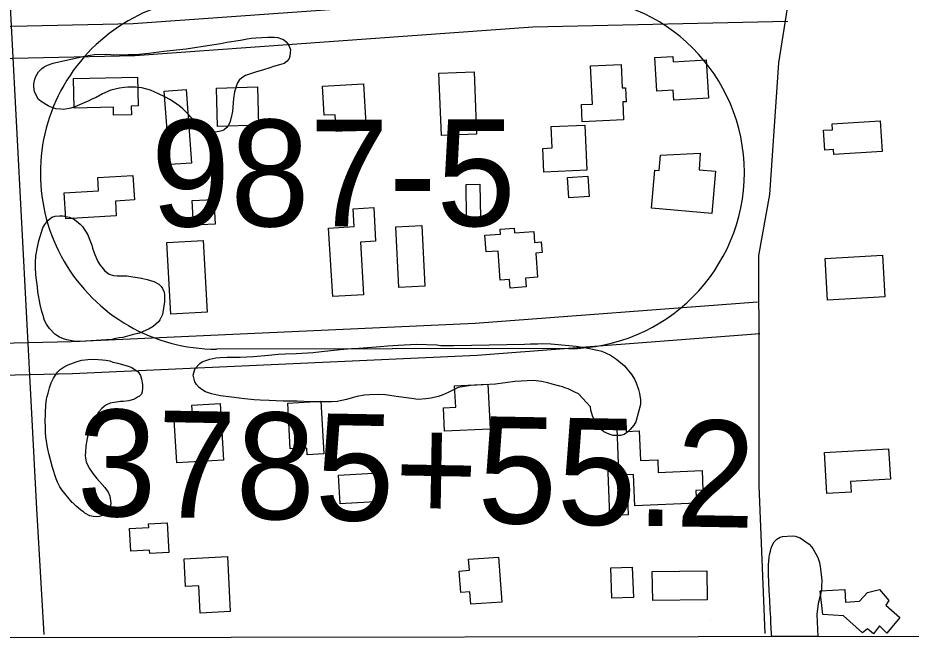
# Model space of a CAD drawing. Extents: x 3313447 to 3351316, y 703786 to 729172.
# Drawn here: x 3321174 to 3322011, y 709166 to 709752 of the extents above; entities that cross this region are included whole.
import ezdxf

# ---------------------------------------------------------------- set-up
doc = ezdxf.new("R2010")
doc.units = 0
for name, color, linetype in [('V-BLDG-OTLN', 7, 'Continuous'), ('V-GRID-FRAM', 7, 'Continuous'), ('V-ROAD-CNTR', 7, 'Continuous'), ('V-ROAD-IDEN', 7, 'Continuous'), ('V-SITE-VEGE', 7, 'Continuous'), ('V-SURV-IDEN', 7, 'Continuous')]:
    doc.layers.add(name, color=color, linetype=linetype)

msp = doc.modelspace()

# ---------------------------------------------------------------- linework, layer by layer
at = {"layer": 'V-BLDG-OTLN'}
for points in [[(3321712.45, 709671.44), (3321710.72, 709707.23), (3321739.27, 709708.61), (3321740.34, 709686.52), (3321743.41, 709686.67), (3321744.05, 709673.52), (3321740.85, 709673.37), (3321741.67, 709656.6), (3321702.98, 709654.72), (3321702.19, 709670.94)], [(3321819.15, 709712.91), (3321821.41, 709677.1), (3321788.63, 709675.03), (3321788.03, 709684.52), (3321772.99, 709683.57), (3321771.01, 709715.07), (3321787.77, 709716.12), (3321788.1, 709710.95)], [(3321571.03, 709641.85), (3321568.61, 709700.25), (3321601.46, 709701.61), (3321603.87, 709643.21)], [(3321225.94, 709695.44), (3321285.87, 709696.75), (3321286.46, 709669.7), (3321280.04, 709669.56), (3321280.22, 709661.47), (3321263.56, 709661.11), (3321263.4, 709668.43), (3321226.54, 709667.62)], [(3321316.24, 709614.65), (3321311.09, 709683.66), (3321331.42, 709685.18), (3321336.56, 709616.16)], [(3321360.06, 709686.45), (3321398.44, 709687.56), (3321399.48, 709651.49), (3321361.09, 709650.39)], [(3321459.41, 709688.3), (3321497.84, 709690.45), (3321500.27, 709647.13), (3321472.07, 709645.55), (3321471.17, 709661.48), (3321460.94, 709660.91)], [(3321673.79, 709650.38), (3321705.37, 709651.76), (3321707.21, 709609.47), (3321666.84, 709607.71), (3321665.88, 709629.88), (3321674.67, 709630.26)], [(3321937.1, 709652.83), (3321982.21, 709655.61), (3321983.98, 709626.83), (3321938.77, 709624.05), (3321938.47, 709628.82), (3321930.39, 709628.33), (3321929.24, 709646.9), (3321937.43, 709647.41)], [(3321824.45, 709568.83), (3321767.91, 709573.69), (3321770.99, 709609.43), (3321775.04, 709609.08), (3321776.27, 709623.36), (3321813.58, 709625.41), (3321812.48, 709609.77), (3321827.86, 709608.44)], [(3321266.01, 709566.74), (3321218.62, 709563.89), (3321217.16, 709588.23), (3321249.38, 709590.17), (3321248.64, 709602.53), (3321281.69, 709604.52), (3321283.07, 709581.58), (3321265.19, 709580.5)], [(3321708.2, 709603.84), (3321709.54, 709584.88), (3321690.35, 709583.52), (3321689, 709602.48)], [(3321607.04, 709596.3), (3321607.37, 709564.77), (3321594.47, 709564.63), (3321594.15, 709596.16)], [(3321357.49, 709582.02), (3321358.68, 709558.86), (3321338.51, 709557.83), (3321337.32, 709580.99)], [(3321468.92, 709490.94), (3321465.16, 709555.17), (3321489.04, 709556.57), (3321488.06, 709573.3), (3321507.39, 709574.43), (3321509.23, 709542.89), (3321494.99, 709542.06), (3321497.88, 709492.63)], [(3321552.45, 709557.49), (3321555.45, 709500.64), (3321531.08, 709499.35), (3321528.08, 709556.2)], [(3321626.06, 709506.25), (3321624, 709533.64), (3321612.86, 709532.8), (3321611.68, 709548.38), (3321626.24, 709549.48), (3321625.9, 709554), (3321638.98, 709554.98), (3321639.3, 709550.64), (3321657.48, 709552.01), (3321658.26, 709541.71), (3321664.52, 709542.19), (3321665.27, 709532.17), (3321659.33, 709531.72), (3321661.04, 709509.04), (3321649.75, 709508.19), (3321650.37, 709499.91), (3321635.43, 709498.79), (3321634.82, 709506.91)], [(3321347.56, 709543.55), (3321351.2, 709476.17), (3321317.2, 709474.33), (3321313.56, 709541.71)], [(3321930.69, 709526.69), (3321984.3, 709529.78), (3321986.54, 709490.78), (3321932.94, 709487.69)], [(3321614.45, 709408.87), (3321616.46, 709366.77), (3321573.86, 709364.74), (3321572.82, 709386.65), (3321584.25, 709387.2), (3321583.29, 709407.39)], [(3321363.38, 709390.79), (3321366.53, 709337.62), (3321322.73, 709335.03), (3321320.35, 709375.35), (3321337.72, 709376.37), (3321336.96, 709389.23)], [(3321457.92, 709392.84), (3321460.69, 709343.36), (3321445.14, 709342.49), (3321444.77, 709348.93), (3321429.16, 709348.06), (3321426.75, 709391.1)], [(3321810.01, 709297.31), (3321752.14, 709294.87), (3321750.91, 709324.14), (3321744.29, 709323.86), (3321745.86, 709286.43), (3321728.84, 709285.71), (3321726.81, 709333.91), (3321736.93, 709334.33), (3321735.19, 709375.72), (3321743.71, 709376.08), (3321744.2, 709364.46), (3321756.37, 709364.97), (3321757.53, 709337.29), (3321773.69, 709337.97), (3321774.19, 709326.11), (3321815.27, 709327.83), (3321816.05, 709309.47), (3321809.51, 709309.2)], [(3321930.01, 709344.75), (3321990.15, 709348.24), (3321991.8, 709319.71), (3321954.31, 709317.53), (3321954.89, 709307.65), (3321932.23, 709306.34)], [(3321474.5, 709323.55), (3321512.4, 709325.72), (3321513.94, 709298.89), (3321476.04, 709296.72)], [(3321313.69, 709278.83), (3321315.21, 709250.93), (3321297.52, 709249.96), (3321297.34, 709253.25), (3321279.74, 709252.29), (3321278.59, 709273.45), (3321296.59, 709274.43), (3321296.4, 709277.89)], [(3321329.77, 709245.05), (3321370.29, 709247.12), (3321372.93, 709195.58), (3321344.74, 709194.14), (3321343.44, 709219.67), (3321331.1, 709219.04)], [(3321624.31, 709246.7), (3321627.37, 709204.55), (3321598.3, 709202.45), (3321597.46, 709214.1), (3321588.96, 709213.49), (3321587.5, 709233.61), (3321597.07, 709234.31), (3321596.32, 709244.67)], [(3321749.85, 709237.18), (3321750.82, 709208.77), (3321730.77, 709208.09), (3321729.79, 709236.49)], [(3321768.6, 709233.28), (3321819.58, 709233.89), (3321819.91, 709206.65), (3321768.93, 709206.04)], [(3321965.61, 709175.75), (3321947.97, 709191.45), (3321928.46, 709192.87), (3321926.08, 709215.14), (3321948.95, 709216.19), (3321949.79, 709204.42), (3321962.86, 709205.2), (3321970.36, 709213.39), (3321981.56, 709216.2), (3321990.29, 709206.08), (3321987.5, 709201.62), (3322000.74, 709190.01), (3321988.43, 709175.5), (3321981.52, 709182.29), (3321976, 709174.68), (3321970.32, 709179.47)]]:
    msp.add_lwpolyline(points, close=True, dxfattribs=at)
at = {"layer": 'V-GRID-FRAM'}
msp.add_lwpolyline([(3317576.91, 727351.01), (3317595.43, 709166.01), (3349105.76, 709211.84), (3349071.38, 727396.82), (3317576.91, 727351.01)], dxfattribs=at)
at = {"layer": 'V-ROAD-CNTR'}
for points in [[(3320906.78, 714092.92), (3320948.02, 713441.45), (3320968.72, 713045.75), (3320991.58, 712682.24), (3321008.66, 712395.25), (3321033.81, 712017.94), (3321057.85, 711584.65), (3321076.55, 711314.74), (3321092.29, 710987.25), (3321119.28, 710624.69), (3321136.1, 710279.71), (3321163.05, 709828.58), (3321191.31, 709291.85), (3321198.09, 709174.13)], [(3321969.12, 710116.18), (3321956.09, 710026.33), (3321926, 709904.95), (3321899.27, 709789.3), (3321886.9, 709709.97), (3321878.52, 709586.55), (3321868.16, 709529.46), (3321868.54, 709427.98), (3321868.49, 709313.63), (3321874.01, 709175.11)], [(3321894.98, 709778.96), (3321655.12, 709773.63), (3321281.87, 709746.65), (3321096.86, 709742.49), (3320717.75, 709722.81), (3320481.42, 709706.08), (3320191.88, 709686.1), (3319836.97, 709670.51), (3319577.74, 709655.32)], [(3321895.65, 709748.97), (3321656.54, 709743.65), (3321283.29, 709716.67), (3321097.97, 709712.5), (3320719.59, 709692.87), (3320539.1, 709680.09)], [(3321867.24, 709485.84), (3321602.65, 709465.67), (3321223.95, 709448.59), (3321089.4, 709445.31), (3320786.14, 709425.72), (3320550.96, 709415.72)], [(3321869.52, 709455.92), (3321604.46, 709435.73), (3321224.99, 709418.6), (3321090.74, 709415.33), (3320787.74, 709395.76), (3320552.62, 709385.77)], [(3321823.11, 709188.46), (3321823.11, 709188.46)]]:
    msp.add_lwpolyline(points, dxfattribs=at)
at = {"layer": 'V-ROAD-IDEN'}
msp.add_line((3321690.12, 709442.16), (3321360.12, 709441.68), dxfattribs=at)
msp.add_line((3321690.12, 709442.16), (3321360.12, 709441.68), dxfattribs=at)
for centre, start, end in [((3321359.88, 709606.68), 90.08341, 270.08341), ((3321359.88, 709606.68), 90.08341, 270.08341), ((3321689.88, 709607.16), 270.08341, 90.08341), ((3321689.88, 709607.16), 270.08341, 90.08341)]:
    msp.add_arc(centre, 165, start, end, dxfattribs=at)
at = {"layer": 'V-SITE-VEGE'}
for p, q in [((3321885.43, 709263.49), (3321888.5, 709265.37)), ((3321888.5, 709265.37), (3321890.64, 709266.03)), ((3321890.64, 709266.03), (3321899.76, 709266.55)), ((3321899.76, 709266.55), (3321902.61, 709266.19)), ((3321902.61, 709266.19), (3321907.16, 709264.64)), ((3321907.16, 709264.64), (3321915.66, 709258.82)), ((3321880.11, 709254.98), (3321881.08, 709257.56)), ((3321881.08, 709257.56), (3321882.96, 709260.97)), ((3321882.96, 709260.97), (3321885.43, 709263.49)), ((3321915.66, 709258.82), (3321917.93, 709256.36)), ((3321917.93, 709256.36), (3321919.24, 709254.69)), ((3321878.15, 709246.2), (3321878.49, 709248.68)), ((3321878.49, 709248.68), (3321879.26, 709252.39)), ((3321879.26, 709252.39), (3321880.11, 709254.98)), ((3321919.24, 709254.69), (3321920.63, 709252.02)), ((3321920.63, 709252.02), (3321921.92, 709249.85)), ((3321921.92, 709249.85), (3321923.64, 709246.17)), ((3321877.54, 709230.65), (3321877.63, 709239.49)), ((3321877.63, 709239.49), (3321878.15, 709246.2)), ((3321923.64, 709246.17), (3321925.21, 709241.62)), ((3321925.21, 709241.62), (3321926.34, 709235.59)), ((3321926.34, 709235.59), (3321927.54, 709224.82)), ((3321878.29, 709214.91), (3321877.54, 709230.65)), ((3321927.54, 709224.82), (3321927.32, 709219.22)), ((3321878.83, 709206.29), (3321878.29, 709214.91)), ((3321927.08, 709216.24), (3321926.15, 709211.67)), ((3321927.32, 709219.22), (3321927.08, 709216.24)), ((3321878.98, 709197.56), (3321878.83, 709206.29)), ((3321926.15, 709211.67), (3321923.95, 709203.28)), ((3321879.34, 709193.93), (3321878.98, 709197.56)), ((3321923.95, 709203.28), (3321922.92, 709192.72)), ((3321879.56, 709190.06), (3321879.34, 709193.93)), ((3321879.71, 709184.32), (3321879.56, 709190.06)), ((3321922.92, 709192.72), (3321923.72, 709172.3)), ((3321879.93, 709180.45), (3321879.71, 709184.32)), ((3321880.45, 709174.57), (3321879.93, 709180.45)), ((3321880.6, 709172.24), (3321880.45, 709174.57)), ((3321923.72, 709172.3), (3321880.6, 709172.24))]:
    msp.add_line(p, q, dxfattribs=at)
for points in [[(3321310.78, 709720.93), (3321331.65, 709723.13), (3321355.6, 709727.1), (3321364.15, 709728.28), (3321369.68, 709729.39), (3321382.41, 709731.34), (3321388.69, 709732.61), (3321392.68, 709733.21), (3321396.85, 709733.61), (3321408.21, 709734.11), (3321414.06, 709734.07), (3321417.45, 709733.75), (3321421, 709732.66), (3321422.85, 709731.83), (3321425.23, 709729.85), (3321426.68, 709728.1), (3321428.28, 709725.77), (3321429.28, 709722.14), (3321429.19, 709719.88), (3321428.67, 709716.31), (3321428.01, 709714.07), (3321426.21, 709711.49), (3321423.3, 709709.53), (3321419.09, 709708.18), (3321413.36, 709706.52), (3321409.91, 709705.33), (3321403.98, 709703.48), (3321396.53, 709701.32), (3321387.34, 709698.09), (3321383.67, 709695.97), (3321381.31, 709693.79), (3321379.7, 709691.21), (3321378.66, 709688.8), (3321376.92, 709683.01), (3321375.92, 709676.62), (3321374.87, 709664.39), (3321374.39, 709661.76), (3321372.8, 709655.02), (3321371.15, 709651.5), (3321369.75, 709649.47), (3321367.21, 709647.31), (3321365.1, 709646.44), (3321362.62, 709645.79), (3321358.62, 709645), (3321356.54, 709645.08), (3321353.72, 709645.38), (3321351.66, 709645.84), (3321348.5, 709647.09), (3321346.65, 709648.11), (3321344.63, 709649.52), (3321342.26, 709651.87), (3321339.92, 709654.8), (3321335.94, 709659.11), (3321334.14, 709661.45), (3321329.95, 709665.39), (3321328.5, 709666.96), (3321326.3, 709668.75), (3321321.53, 709672.33), (3321316.19, 709675.76), (3321312.3, 709677.8), (3321304.88, 709681.3), (3321302.1, 709682.73), (3321298.01, 709684.4), (3321289.98, 709686.79), (3321283.96, 709687.41), (3321276.78, 709687.31), (3321273.74, 709687.05), (3321268.99, 709686.3), (3321260.79, 709684.35), (3321253.11, 709681.06), (3321247.12, 709677.71), (3321243.09, 709675.98), (3321240.39, 709674.57), (3321238.08, 709673.53), (3321229.43, 709669.71), (3321227.13, 709668.86), (3321223.3, 709667.68), (3321216.83, 709666.43), (3321214, 709666.54), (3321209.49, 709667.09), (3321204.08, 709668.82), (3321202.22, 709669.64), (3321196.5, 709673.08), (3321193.2, 709675.67), (3321189.33, 709682.99), (3321188.75, 709687.55), (3321188.86, 709690.38), (3321189.6, 709694.7), (3321190.65, 709697.3), (3321193.27, 709701.54), (3321196.41, 709704.63), (3321198.37, 709706.26), (3321201.45, 709707.83), (3321207, 709709.69), (3321209.3, 709710.36), (3321213.87, 709711.31), (3321231.98, 709715.52), (3321237.5, 709716.62), (3321245.67, 709717.81), (3321256.64, 709718.14), (3321260.79, 709717.98)], [(3321260.79, 709717.98), (3321263.61, 709717.68), (3321277.22, 709717.9), (3321279.31, 709718.01), (3321281.95, 709717.9), (3321284.4, 709717.99), (3321296.54, 709719.03), (3321310.78, 709720.93)], [(3321755.79, 709403.84), (3321756.72, 709400.15), (3321757.55, 709394.12), (3321757.38, 709389.62), (3321753.1, 709373.5), (3321751.26, 709370.36), (3321747.89, 709366.42), (3321745.66, 709364.15), (3321742.13, 709361.71), (3321738.66, 709360.56), (3321732.02, 709360.82), (3321728.21, 709362.04), (3321723.15, 709364.17), (3321721.08, 709365.97), (3321718, 709369.52), (3321715.34, 709372.84), (3321712.38, 709379.17), (3321711.09, 709384.58), (3321710.56, 709387.6), (3321699.46, 709399.61), (3321695.47, 709401.7), (3321689.58, 709404.5), (3321687.45, 709405.01), (3321684.28, 709406.21), (3321681.95, 709406.94), (3321674.74, 709408.94), (3321670.71, 709409.96), (3321664.76, 709411.26), (3321657.29, 709412.2), (3321639.68, 709411.39), (3321621.57, 709408.67), (3321598.37, 709407.44), (3321586.73, 709405.75), (3321577.1, 709400.98), (3321571.64, 709398.41), (3321567.74, 709397.28), (3321561.25, 709395.81), (3321556.29, 709394.94), (3321548.98, 709394.58), (3321542.8, 709395.25), (3321531.06, 709396.78), (3321528.3, 709397.32), (3321518.5, 709398.78), (3321512.29, 709399.02), (3321503.71, 709398.93), (3321498.76, 709398.48), (3321491.64, 709397.26), (3321487.31, 709396.14), (3321481.88, 709394.43), (3321473.24, 709392.62), (3321467.87, 709392.4), (3321464, 709392.12), (3321457.79, 709392.37), (3321448.35, 709392.31), (3321435.52, 709392.81), (3321422.66, 709392.89), (3321409.39, 709393.41), (3321400.83, 709393.96), (3321395.27, 709394.18), (3321386.73, 709395.15), (3321381.39, 709395.58), (3321374.14, 709396.72), (3321363.69, 709397.99), (3321355.4, 709399.81), (3321349.69, 709401.75), (3321346.12, 709403.82), (3321343.84, 709405.62), (3321341.17, 709408.52), (3321339.55, 709411.15), (3321338.62, 709414.83), (3321338.29, 709417.2), (3321339.07, 709420.82), (3321340.03, 709423.35), (3321344.3, 709428.33), (3321346.5, 709429.74), (3321349.98, 709431.11), (3321353.67, 709432.25), (3321359.3, 709433.53), (3321363.38, 709433.8), (3321370.03, 709433.97), (3321374.54, 709434.22), (3321382.26, 709434.13), (3321394.71, 709434.71), (3321408.69, 709435.88), (3321417.73, 709436.81), (3321424.39, 709437.2), (3321434.69, 709437.43), (3321450.6, 709438.53), (3321458.35, 709439.29), (3321476.01, 709441.39), (3321486.55, 709442.26), (3321493.42, 709442.64), (3321513.62, 709443.99), (3321520.3, 709444.8), (3321530.4, 709445.47), (3321547.37, 709446.31), (3321566.63, 709445.55), (3321570.48, 709445.19), (3321582.47, 709444.93), (3321648.77, 709446.4), (3321654.35, 709446.62)], [(3321654.35, 709446.62), (3321661.21, 709446.56), (3321665.94, 709446.8), (3321673.43, 709446.51), (3321697.15, 709444.51), (3321705.03, 709443.34), (3321717.15, 709440.72), (3321721.39, 709439.7), (3321729.39, 709435.95), (3321734.21, 709432.98), (3321737.33, 709430.5), (3321742.09, 709426.24), (3321749.47, 709417.59), (3321751.89, 709413.64), (3321753.46, 709409.93), (3321755.79, 709403.84)]]:
    msp.add_lwpolyline(points, dxfattribs=at)
for points in [[(3321203.29, 709460.85), (3321200.62, 709465.11), (3321198.86, 709468.39), (3321197.35, 709473.18), (3321196.36, 709476.8), (3321194.73, 709483.48), (3321192.55, 709495.46), (3321192.17, 709500.01), (3321191.29, 709506.66), (3321190.54, 709511.41), (3321190.25, 709518.42), (3321190.23, 709522.95), (3321190.67, 709529.17), (3321192.12, 709537.23), (3321193.48, 709543.22), (3321197.17, 709555.36), (3321199, 709558.5), (3321201.78, 709562.17), (3321205.68, 709565.23), (3321208.75, 709566.43), (3321212.92, 709566.64), (3321215.93, 709566.52), (3321221.93, 709565.34), (3321226.02, 709563.67), (3321228.6, 709562.06), (3321232.25, 709558.7), (3321234.25, 709556.55), (3321239.23, 709548.8), (3321240.62, 709545.53), (3321243.01, 709539.2), (3321243.84, 709536.34), (3321245.37, 709531.93), (3321247.43, 709526.57), (3321248.83, 709523.86), (3321250.96, 709520.38), (3321252.4, 709518.43), (3321254.93, 709515.5), (3321256.75, 709513.92), (3321259.32, 709511.93), (3321263.43, 709510.63), (3321267, 709510.31), (3321273.62, 709510.42), (3321276.07, 709510.33), (3321279.83, 709509.8), (3321289.78, 709508.09), (3321295.02, 709506.94), (3321301.19, 709505.19), (3321305.99, 709502.54), (3321308.18, 709500.38), (3321309.43, 709498.63), (3321310.81, 709495.17), (3321311.27, 709492.7), (3321311.3, 709488.55), (3321311.2, 709486.09), (3321309.23, 709474.27), (3321308.58, 709472.21), (3321306.95, 709469.07), (3321305.55, 709467.23), (3321300.66, 709462.89), (3321296.98, 709460.77), (3321290.64, 709457.8), (3321287.76, 709456.78), (3321283.57, 709455.81), (3321280.89, 709454.97), (3321272.11, 709452.67), (3321268.69, 709452.24), (3321265.46, 709451.61), (3321262.03, 709450.8), (3321232.1, 709448.77), (3321228.51, 709448.91), (3321225.88, 709449.2), (3321219.69, 709450.39), (3321216.7, 709451.26), (3321212.8, 709452.92), (3321210.22, 709454.53), (3321208.57, 709455.73)], [(3321215.03, 709309.77), (3321213.18, 709312.5), (3321211.04, 709316.85), (3321209.75, 709320.1), (3321206.26, 709330.71), (3321204.41, 709337.89), (3321202.99, 709342.56), (3321201.67, 709349.54), (3321199.93, 709359.56), (3321199.55, 709363.48), (3321199.6, 709369.34), (3321199.41, 709373.61), (3321200.04, 709389.57), (3321200.77, 709394.7), (3321201.4, 709397.16), (3321202.06, 709400.51), (3321203.32, 709405.25), (3321203.92, 709407.18), (3321205.1, 709409.98), (3321207.23, 709414.34), (3321209.69, 709418.33), (3321211, 709420.05), (3321213.58, 709422.44), (3321217.06, 709425.14), (3321221.04, 709426.94), (3321228.43, 709429.67), (3321230.41, 709430.3), (3321233.82, 709431.23), (3321239.36, 709432.08), (3321245.4, 709432.2), (3321253.02, 709431.72), (3321256.38, 709431.24), (3321259.91, 709430.57), (3321262.71, 709429.57), (3321267.64, 709428.49), (3321277.3, 709425.8), (3321280.63, 709424.42), (3321286.5, 709420.29), (3321288.68, 709417), (3321289.78, 709413.41), (3321290.48, 709408.41), (3321290.71, 709405.38), (3321290.21, 709401.49), (3321289.6, 709399.56), (3321287.93, 709397.67), (3321286.1, 709396.5), (3321283.02, 709394.84), (3321277.8, 709393.1), (3321272.62, 709392.41), (3321269.96, 709392.52), (3321260.31, 709390.94), (3321256.87, 709389.48), (3321254.87, 709388.13), (3321252.66, 709386.09), (3321249.5, 709382.66), (3321245.88, 709376.41), (3321241.8, 709367.33), (3321239.18, 709359.44), (3321237.85, 709352.92), (3321237.38, 709349.92), (3321236.89, 709341.77), (3321237.16, 709339.63), (3321237.89, 709335.69), (3321239.05, 709333.51), (3321240.69, 709330.07), (3321242.7, 709326.98), (3321244.22, 709324.96), (3321247.95, 709320.38), (3321252.88, 709314.85), (3321255.25, 709311.92), (3321258.46, 709307.53), (3321260.09, 709303.91), (3321261.07, 709297.13), (3321260.19, 709292.9), (3321258.64, 709289.58), (3321256.22, 709286.83), (3321252.98, 709285.54), (3321249.93, 709284.77), (3321247.78, 709284.5), (3321244.42, 709284.81), (3321241.25, 709285.47), (3321236.72, 709287.78), (3321235.17, 709289.08), (3321232.76, 709290.77), (3321230.17, 709292.83), (3321228.46, 709294.49), (3321225.2, 709297.46), (3321224.68, 709297.84)]]:
    msp.add_lwpolyline(points, close=True, dxfattribs=at)

# ---------------------------------------------------------------- texts
at = {"layer": 'V-ROAD-IDEN'}
msp.add_text('987-5', height=100.001, rotation=0.08345, dxfattribs=at).set_placement((3321298.57, 709556.59))
at = {"layer": 'V-SURV-IDEN'}
msp.add_text('3785+55.2', height=100, rotation=358.97306, dxfattribs=at).set_placement((3321228.68, 709285.54))

doc.saveas('drawing.dxf')
